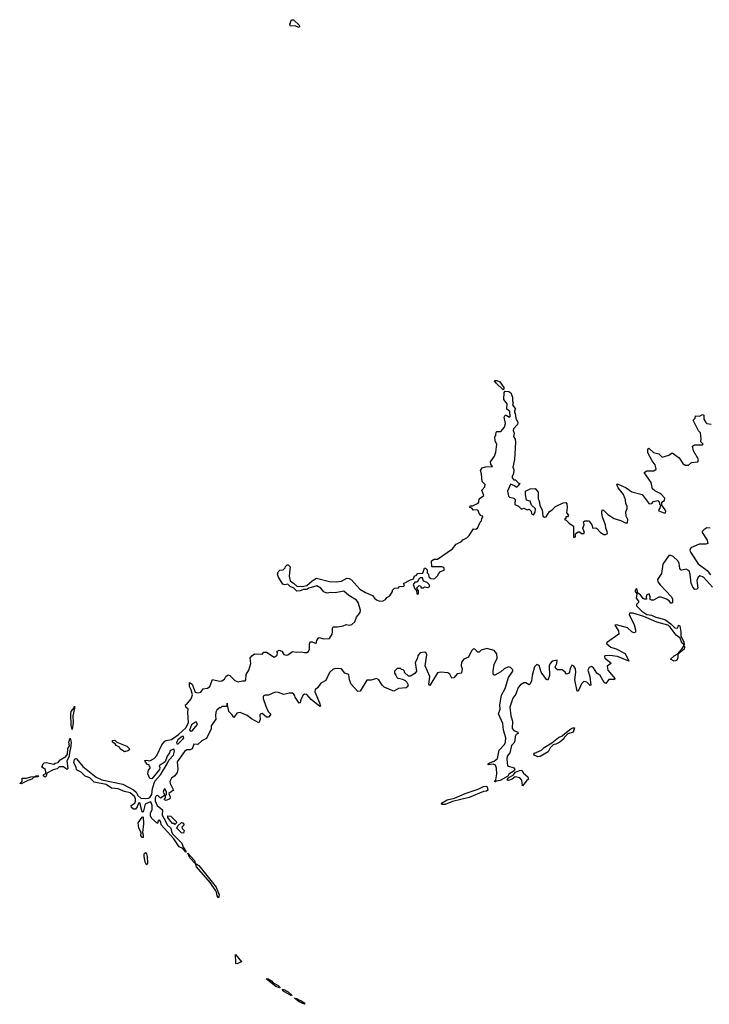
# Model space of a CAD drawing. Extents: x 2106670 to 2323771, y 35271 to 224896.
# Tile 298 of 419: x 2229002 to 2235327, y 157031 to 166056. Entities that reach past the tile are written whole.
import ezdxf

# ---------------------------------------------------------------- set-up
doc = ezdxf.new("R2010")
doc.units = 0

msp = doc.modelspace()

# ---------------------------------------------------------------- linework, layer by layer
at = {"layer": '0CON20XD'}
for points in [[(2231565, 165983.3), (2231525, 165998.6), (2231485, 165996.2), (2231481.4, 166015), (2231495, 166056.2), (2231515, 166053.6), (2231565, 166005.7), (2231569.2, 165995), (2231565, 165983.3)], [(2233435, 162662.5), (2233371.2, 162725), (2233357.5, 162745), (2233360, 162750), (2233379.3, 162749.3), (2233406.4, 162736.4), (2233443.3, 162685), (2233441.7, 162668.3), (2233435, 162662.5)], [(2230395.8, 159104.2), (2230380, 159075), (2230381.2, 159055), (2230412.5, 158995), (2230370, 158965), (2230381.7, 158931.7), (2230380, 158915), (2230345, 158900), (2230330, 158905), (2230330, 158915), (2230340, 158925), (2230340, 158945), (2230350, 158955), (2230350, 158975), (2230335, 159010), (2230323.3, 158996.7), (2230317.5, 158975), (2230330, 158955), (2230328.3, 158941.7), (2230295, 158920), (2230270, 158945), (2230255, 158943.3), (2230245.7, 158924.3), (2230245.5, 158895), (2230262, 158852), (2230313.6, 158813.6), (2230310, 158765), (2230340.9, 158710.9), (2230353.5, 158675), (2230388.6, 158645), (2230393.7, 158613.7), (2230403.9, 158593.9), (2230488.8, 158508.8), (2230500.4, 158470.4), (2230530, 158430), (2230525, 158426.7), (2230498, 158458), (2230464.7, 158474.7), (2230416.9, 158546.9), (2230300, 158675), (2230295.7, 158705), (2230285, 158718.8), (2230272.5, 158715), (2230265, 158690), (2230213.6, 158733.6), (2230202.5, 158755), (2230202.5, 158785), (2230217.5, 158815), (2230218.8, 158855), (2230205, 158885.8), (2230187.5, 158882.5), (2230153.3, 158866.7), (2230135, 158792.5), (2230124.2, 158795), (2230105, 158878.6), (2230090.8, 158875), (2230080, 158840), (2230065, 158818.8), (2230045, 158821.4), (2230029.2, 158835), (2230026, 158855), (2230057.1, 158875), (2230065.5, 158894.5), (2230065.5, 158915), (2230054, 158935), (2230015, 158970), (2229962.2, 158982.2), (2229905.4, 159005.4), (2229845, 159011.9), (2229795, 159047.5), (2229685, 159067.5), (2229645.7, 159105.7), (2229602.8, 159122.8), (2229565, 159158.5), (2229525, 159180), (2229521.1, 159205), (2229498.6, 159245), (2229505, 159274.4), (2229515, 159283.6), (2229525, 159280.5), (2229581.3, 159211.3), (2229703.9, 159113.9), (2229755, 159089.6), (2229948.5, 159048.5), (2230047.6, 158997.6), (2230070, 158975), (2230084.6, 158944.6), (2230115, 158920), (2230155, 158916.2), (2230185, 158920.9), (2230195, 158928.2), (2230214.7, 158955), (2230221.5, 159008.5), (2230242.5, 159077.5), (2230293.1, 159135), (2230356, 159235), (2230370.8, 159269.2), (2230414.2, 159315), (2230422.9, 159352.9), (2230415, 159370), (2230382.5, 159357.5), (2230375.8, 159335), (2230354.4, 159305.6), (2230336.1, 159253.9), (2230281.7, 159218.3), (2230287, 159203), (2230283.8, 159185), (2230215, 159098.8), (2230195, 159102.5), (2230177.5, 159145), (2230183, 159177), (2230200, 159195), (2230200, 159205), (2230190, 159215), (2230190, 159225), (2230175, 159230), (2230155, 159250), (2230150, 159265), (2230165, 159270), (2230195, 159262.5), (2230236.4, 159283.6), (2230259.2, 159310.8), (2230305, 159410), (2230335, 159443.3), (2230345, 159450), (2230395, 159457.5), (2230460, 159505), (2230526.7, 159565), (2230549.3, 159610.7), (2230543.3, 159705), (2230547.5, 159735), (2230527.5, 159755), (2230522.5, 159775), (2230536.4, 159783.6), (2230575, 159832.5), (2230587.3, 159867.3), (2230574.5, 159915), (2230558.5, 159945), (2230560, 159980), (2230585, 159964.2), (2230611.9, 159891.9), (2230635, 159885.8), (2230665, 159893.8), (2230685, 159922), (2230725, 159930), (2230745, 159943.8), (2230771.7, 160008.3), (2230833.9, 159993.9), (2230855, 159996.2), (2230879.5, 160010.5), (2230893.3, 160035), (2230915, 160050), (2230930, 160045), (2230975, 160000), (2231005, 159986.7), (2231045, 159996.7), (2231070, 159995), (2231077.5, 160005), (2231080, 160055), (2231103.8, 160095), (2231122.5, 160155), (2231117.5, 160205), (2231130, 160225), (2231155, 160243.3), (2231225, 160240), (2231242.5, 160257.5), (2231265, 160257.5), (2231335, 160213.3), (2231365, 160230), (2231367.5, 160255), (2231360, 160265), (2231383.3, 160276.7), (2231405, 160267.5), (2231425, 160236.7), (2231445, 160231.2), (2231462.5, 160235), (2231504.1, 160265.9), (2231538.3, 160258.3), (2231585, 160262), (2231615, 160256), (2231635, 160256.2), (2231652.5, 160265), (2231660, 160285), (2231660, 160335), (2231666.2, 160353.8), (2231685, 160353.8), (2231721.7, 160338.3), (2231726.7, 160365), (2231745, 160392.5), (2231791.7, 160381.7), (2231842.5, 160385), (2231866.7, 160425), (2231872.5, 160445), (2231870, 160475), (2231877.5, 160492.5), (2231918.3, 160491.7), (2231969.3, 160500.7), (2231995, 160512.5), (2232025, 160506.7), (2232047, 160513), (2232075, 160537.5), (2232090, 160580), (2232125, 160623.3), (2232128.8, 160645), (2232105.8, 160715), (2232091.2, 160735), (2232019.5, 160779.5), (2231975, 160816.7), (2231895, 160803.3), (2231855, 160806.7), (2231820.7, 160800.7), (2231792, 160812), (2231765, 160846.7), (2231726, 160866), (2231653.8, 160846.2), (2231635, 160832.5), (2231605, 160833.8), (2231575, 160820), (2231545, 160817.5), (2231516.7, 160846.7), (2231481.7, 160861.7), (2231461.7, 160881.7), (2231435, 160876.7), (2231415, 160881.2), (2231376.7, 160945), (2231367.5, 160975), (2231373.3, 160995), (2231388.3, 161011.7), (2231420, 161015), (2231438.3, 161031.7), (2231440, 161045), (2231455, 161060), (2231465, 161060), (2231481.7, 161041.7), (2231477, 160987), (2231472.5, 160955), (2231481.7, 160911.7), (2231515, 160892.5), (2231543.3, 160863.3), (2231595, 160861.2), (2231635, 160870), (2231685, 160913.3), (2231723.9, 160936.1), (2231845, 160906), (2231905, 160903.8), (2231955, 160910), (2232001.7, 160938.3), (2232025, 160933.8), (2232045, 160923.3), (2232122.5, 160835), (2232172.5, 160805), (2232238.3, 160778.3), (2232255, 160752.5), (2232275, 160737.5), (2232305, 160727.5), (2232335, 160728.8), (2232358.3, 160741.7), (2232370, 160760), (2232396, 160774), (2232420, 160815), (2232421.7, 160828.3), (2232440, 160845), (2232475, 160850), (2232485, 160860), (2232525, 160862.5), (2232530, 160875), (2232521.7, 160888.3), (2232585, 160922.5), (2232615, 160930), (2232621.7, 160958.3), (2232638.3, 160961.7), (2232655, 160980), (2232698.3, 160981.7), (2232715, 161030), (2232725, 161030), (2232740, 161015), (2232740, 160985), (2232750, 160975), (2232755, 160950), (2232773, 160933), (2232795, 160930), (2232810, 160935), (2232838.3, 160961.7), (2232841.7, 160978.3), (2232861.7, 160998.3), (2232895, 161010), (2232896.7, 161025), (2232892.5, 161035), (2232875, 161042.5), (2232781.7, 161041.7), (2232780, 161095), (2232805, 161110), (2232835, 161110), (2232973, 161207), (2233005, 161247.5), (2233055, 161272.5), (2233065, 161287.5), (2233103, 161307), (2233123, 161327), (2233165, 161390), (2233185, 161387.5), (2233200, 161395), (2233225, 161450), (2233237, 161463), (2233240, 161485), (2233250, 161495), (2233250, 161505), (2233235, 161510), (2233215, 161530), (2233206.4, 161556.4), (2233195, 161562.5), (2233165, 161560), (2233148.3, 161578.3), (2233130, 161585), (2233135, 161600), (2233155, 161600), (2233205.8, 161624.2), (2233213.3, 161635), (2233216.2, 161663.8), (2233260, 161695), (2233240, 161745), (2233267.5, 161775), (2233272.5, 161795), (2233243.8, 161823.8), (2233237.5, 161895), (2233227.5, 161925), (2233245, 161947.5), (2233275, 161957.5), (2233338.3, 161961.7), (2233323, 161983), (2233320, 162005), (2233356.7, 162055), (2233369.3, 162090.7), (2233377.5, 162165), (2233363.6, 162193.6), (2233360, 162235), (2233367.5, 162245), (2233372.5, 162275), (2233378.3, 162281.7), (2233415, 162282.5), (2233447.7, 162322.3), (2233456.2, 162355), (2233446.2, 162413.8), (2233455, 162432.5), (2233465, 162432.5), (2233495, 162413.3), (2233501.7, 162418.3), (2233496.2, 162466.2), (2233470, 162485), (2233473.3, 162535), (2233443.8, 162575), (2233445, 162640), (2233455, 162650), (2233487, 162647), (2233507.5, 162635), (2233521.2, 162595), (2233521.2, 162561.2), (2233527.5, 162545), (2233522.5, 162525), (2233550, 162485), (2233540, 162475), (2233540, 162455), (2233547, 162447), (2233552.5, 162405), (2233571.2, 162365), (2233566.2, 162345), (2233530, 162305), (2233528.3, 162291.7), (2233536.7, 162265), (2233532.5, 162235), (2233545, 162210), (2233548.8, 162185), (2233540, 162025), (2233526, 161956), (2233533, 161933), (2233532.5, 161895), (2233518.3, 161871.7), (2233518.3, 161858.3), (2233535, 161840), (2233548.3, 161838.3), (2233575, 161810), (2233590, 161805), (2233570, 161785), (2233565, 161770), (2233555, 161770), (2233540, 161785), (2233505, 161800), (2233477.5, 161735), (2233485, 161690), (2233495, 161680), (2233535, 161670), (2233550, 161655), (2233542.5, 161635), (2233543.6, 161613.6), (2233578.3, 161598.3), (2233605, 161570), (2233625, 161577.5), (2233655, 161563.3), (2233675, 161570), (2233692.5, 161552.5), (2233697.5, 161527.5), (2233715, 161517.5), (2233729.3, 161540.7), (2233731.7, 161571.7), (2233697, 161607), (2233683, 161643), (2233651.7, 161651.7), (2233640, 161705), (2233640, 161735), (2233683, 161757), (2233728.3, 161758.3), (2233757.5, 161725), (2233757.5, 161665), (2233766.7, 161645), (2233773, 161603), (2233792.5, 161565), (2233800, 161505), (2233815, 161497.5), (2233829.3, 161500.7), (2233860.8, 161549.2), (2233885, 161562.5), (2233917.5, 161595), (2233985, 161628.8), (2234009.5, 161629.5), (2234019.3, 161619.3), (2234022.5, 161585), (2234017, 161537), (2234036.7, 161515), (2234025, 161500), (2234011.7, 161498.3), (2234010, 161485), (2234000, 161475), (2234015, 161470), (2234040.5, 161440.5), (2234080, 161415), (2234080, 161315), (2234085, 161310), (2234100, 161315), (2234100, 161345), (2234125, 161362.5), (2234135, 161362.5), (2234155, 161347.5), (2234175, 161347.5), (2234182.5, 161355), (2234175, 161372.5)], [(2234175, 161372.5), (2234167.5, 161395), (2234180, 161425), (2234172.5, 161455), (2234185, 161462.5), (2234215, 161462.5), (2234225, 161460), (2234250, 161425), (2234260, 161395), (2234285, 161397.5), (2234295, 161392.5), (2234330, 161355), (2234358.3, 161338.3), (2234375, 161337.5), (2234392.5, 161347.5), (2234391.2, 161365), (2234377.5, 161395), (2234375, 161427.5), (2234346, 161495), (2234340, 161535), (2234345, 161562.5), (2234355, 161560), (2234395, 161520), (2234454.4, 161484.4), (2234522.5, 161462.5), (2234555, 161444), (2234576.7, 161445), (2234578.8, 161475), (2234563.3, 161505), (2234560, 161545), (2234572.5, 161575), (2234572.5, 161595), (2234560.7, 161620.7), (2234556.7, 161655), (2234540, 161705), (2234491.2, 161765), (2234477.5, 161795), (2234485, 161802.5), (2234565, 161763.8), (2234615, 161728.8), (2234710, 161705), (2234775, 161620), (2234798.8, 161621.2), (2234815, 161640), (2234855, 161650), (2234868.3, 161638.3), (2234870, 161615), (2234880, 161605), (2234871.7, 161578.3), (2234860, 161565), (2234862.5, 161555), (2234910, 161535), (2234925, 161537.5), (2234927.5, 161547.5), (2234923.3, 161565), (2234890, 161605), (2234890, 161635), (2234915, 161650), (2234919.3, 161669.3), (2234886.4, 161706.4), (2234870, 161715), (2234826.4, 161736.4), (2234806.4, 161756.4), (2234792.5, 161815), (2234730, 161905), (2234755, 161920), (2234819.3, 161920.7), (2234840, 161935), (2234831.2, 161975), (2234801.7, 162011.7), (2234763.8, 162085), (2234763.3, 162116.7), (2234772.5, 162127.5), (2234815, 162090), (2234865, 162076.7), (2234895, 162046.7), (2234955, 162063.8), (2234985, 162087.5), (2235049.3, 162039.3), (2235085, 161987.5), (2235105, 161972.5), (2235137, 161973), (2235163, 161997), (2235220, 162005), (2235226.7, 162025), (2235182.5, 162105), (2235173, 162147), (2235190.7, 162159.3), (2235265, 162160), (2235270, 162165), (2235248.3, 162188.3), (2235252.5, 162215), (2235245, 162270), (2235228.8, 162288.8), (2235180, 162385), (2235197, 162403), (2235200, 162425), (2235236.4, 162423.6), (2235265, 162437.5), (2235275, 162430), (2235277.5, 162395), (2235294.3, 162364.3), (2235305, 162356.2), (2235345, 162348.8)], [(2235335, 161394.5), (2235305, 161398.8), (2235275, 161380.8), (2235261.4, 161365), (2235260.6, 161355), (2235306.7, 161285), (2235312, 161255), (2235295, 161248.9), (2235235, 161249.2), (2235156, 161215), (2235147.8, 161195), (2235154.5, 161175), (2235225, 161068.6), (2235307.7, 161007.7), (2235337.6, 160967.6)], [(2235355, 160853.3), (2235274, 160945), (2235240.5, 160959.5), (2235225, 160946.7), (2235213.3, 160915), (2235220, 160845), (2235213.6, 160836.4), (2235195, 160832.5), (2235176.2, 160855), (2235161.7, 160891.7), (2235152.2, 160975), (2235140.8, 161005), (2235115, 161020.8), (2235075, 161011.2), (2235065, 161013.3), (2235056, 161025), (2235049.4, 161075), (2235037.8, 161095), (2234995, 161135.4), (2234975, 161146.2), (2234955, 161145.6), (2234900.6, 161065), (2234888.9, 160981.1), (2234852.2, 160925), (2234854.4, 160905), (2234875, 160876), (2234979.2, 160765), (2234988, 160745), (2234990, 160715), (2234985, 160707.5), (2234975, 160707.5), (2234958.6, 160728.6), (2234933.3, 160745), (2234885, 160763.8), (2234865, 160764), (2234815, 160736), (2234795, 160736.7), (2234783, 160743), (2234785.8, 160765), (2234775, 160792.5), (2234753.8, 160785), (2234746.7, 160765), (2234750, 160745), (2234733.6, 160743.6), (2234720.7, 160750.7), (2234695.7, 160785.7), (2234670, 160800), (2234665, 160833.3), (2234655, 160838), (2234646.2, 160825), (2234646.2, 160815), (2234663.3, 160793.3), (2234656.7, 160755), (2234677.5, 160725), (2234676.7, 160715), (2234658.6, 160695), (2234660, 160685), (2234708.2, 160635), (2234753.3, 160603.3), (2234797.1, 160597.1), (2234835, 160579.1), (2234918.2, 160558.2), (2234975, 160520), (2235015, 160478.2), (2235037.2, 160482.8), (2235045, 160507.5), (2235055, 160500), (2235066.7, 160445), (2235064.4, 160404.4), (2235093.1, 160355), (2235095, 160327.5), (2235074.4, 160345), (2235057.9, 160387.9), (2235023.3, 160413.3), (2234968.8, 160488.8), (2234947.5, 160507.5), (2234845, 160535.4), (2234725, 160587.1), (2234625, 160615.6), (2234595, 160615.7), (2234592.9, 160605), (2234638, 160508), (2234649.2, 160465), (2234648.8, 160441.2), (2234635, 160436.7), (2234615, 160446.2), (2234575, 160482.2), (2234475, 160510), (2234460, 160505), (2234494.2, 160455), (2234495.8, 160425), (2234382.5, 160345), (2234386, 160335), (2234425, 160304.5), (2234471.2, 160288.8), (2234555.5, 160245.5), (2234590, 160175), (2234485, 160220), (2234415, 160228.2), (2234368.8, 160225), (2234364.2, 160215), (2234370, 160205), (2234420, 160165), (2234423.8, 160155), (2234390.2, 160129.8), (2234394.6, 160095), (2234462.5, 160015), (2234453, 160007), (2234405, 160007.1), (2234377.3, 159972.7), (2234361.3, 159981.3), (2234325, 160046.2), (2234295.6, 160065.6), (2234265, 160115.8), (2234245, 160128.5), (2234225, 160117.8), (2234213.6, 160095), (2234232.2, 160035), (2234240, 159955), (2234235, 159952.5), (2234203.3, 159985), (2234175, 159990.8), (2234155, 159968.8), (2234125, 159902.5), (2234115, 159900), (2234092.9, 160005), (2234102.2, 160075), (2234100, 160105), (2234085, 160130.8), (2234065, 160140), (2234049.3, 160109.3), (2234040, 160065), (2234017.5, 160057.5), (2234005, 160076.7), (2233976.8, 160096.8), (2233935, 160096.2), (2233919.5, 160109.5), (2233914.1, 160125.9), (2233928.8, 160155), (2233930, 160185), (2233885, 160176), (2233866, 160155), (2233858.6, 160135), (2233860, 160045), (2233845, 160002.5), (2233835, 160007.5), (2233785.8, 160075), (2233765.7, 160135.7), (2233745, 160145.7), (2233722.7, 160125), (2233701.1, 160045), (2233696.9, 159995), (2233685, 159970), (2233675, 159960), (2233645, 159977.1), (2233625, 159977.1), (2233595, 159958.9), (2233573.7, 159936.4), (2233552.2, 159875), (2233525, 159836.7), (2233498.2, 159755), (2233506.9, 159675), (2233522.2, 159625), (2233519.7, 159559.7), (2233535, 159540), (2233570, 159525), (2233572.5, 159515), (2233555, 159503.3), (2233545, 159487.5), (2233541.9, 159445), (2233532.9, 159425), (2233512.5, 159405), (2233498.2, 159335), (2233472.9, 159305), (2233470.3, 159279.7), (2233476.2, 159216.2), (2233535, 159200), (2233544.2, 159185), (2233538.1, 159171.9), (2233488.8, 159141.2), (2233477.7, 159122.3), (2233407.5, 159082.5), (2233372.5, 159077.5), (2233365, 159071.2), (2233353.6, 159073.6), (2233370, 159090), (2233376.7, 159145), (2233376.1, 159196.1), (2233365, 159222.5), (2233345, 159231.2), (2233300, 159225), (2233300, 159235), (2233310, 159245), (2233355, 159261.2), (2233383.8, 159285), (2233398.8, 159361.2), (2233447.1, 159412.9), (2233456.8, 159433.2), (2233461.4, 159475), (2233440.6, 159545), (2233434.3, 159605), (2233392.5, 159695), (2233408.1, 159735), (2233404.4, 159775), (2233422.2, 159865), (2233454.5, 159925), (2233484.7, 160025.3), (2233525.5, 160085), (2233525, 160096.2), (2233505, 160119.2), (2233485, 160124.2), (2233445, 160105.7), (2233415, 160079.2), (2233360.8, 160049.2), (2233355, 160046.7), (2233346, 160056), (2233344.4, 160084.4), (2233353.8, 160146.2), (2233380.6, 160205), (2233377.1, 160245), (2233355, 160274), (2233285, 160292.5), (2233233, 160277), (2233215, 160260), (2233205, 160260), (2233176.4, 160286.4), (2233165, 160290), (2233145, 160272.5), (2233117.9, 160212.1), (2233075, 160195.6), (2233055, 160168.8), (2233052.5, 160135), (2233060, 160105), (2233055, 160067.5), (2233015, 160060), (2232982.5, 160025), (2232965, 160020), (2232947.3, 160057.3), (2232929.2, 160069.2), (2232865, 160074.2), (2232835, 160068.8), (2232765, 159953.3), (2232753.8, 159965), (2232763.8, 160035), (2232721.2, 160135), (2232735.9, 160235.9), (2232727.5, 160255), (2232715, 160260), (2232675, 160253.3), (2232655, 160227.5), (2232650, 160205), (2232628, 160165), (2232640, 160085), (2232626.4, 160063.6), (2232585, 160037.5), (2232568.3, 160038.3), (2232531.7, 160071.7), (2232530, 160085), (2232518.3, 160098.3), (2232505, 160100), (2232495, 160110), (2232465, 160110), (2232440, 160085), (2232440, 160065), (2232451.7, 160048.3), (2232464.2, 160024.2), (2232511.7, 160011.7), (2232538.3, 159998.3), (2232553, 159983), (2232562.5, 159965), (2232562.5, 159945), (2232547, 159933), (2232475, 159926.2), (2232435, 159902.5), (2232425, 159903.3), (2232345, 159936.7), (2232325.9, 159955.9), (2232296.7, 160005), (2232275, 160017.5), (2232225, 160001.2), (2232185, 160003.3), (2232125, 159902.5), (2232105, 159897.5), (2232042.5, 159965), (2232026, 160006), (2232020, 160055), (2231985, 160066.7), (2231955, 160106.2), (2231895, 160109.2), (2231875, 160101.2), (2231845, 160073.8), (2231809.4, 160000.6), (2231763.8, 159975), (2231735.7, 159934.3), (2231713.3, 159913.3), (2231709.2, 159895), (2231753.3, 159795), (2231760, 159765), (2231755, 159760), (2231675, 159825.8), (2231635, 159870.8), (2231615, 159872.5), (2231601.2, 159865), (2231582, 159825), (2231575.9, 159794.1), (2231565, 159790), (2231527.5, 159845), (2231525, 159857.5), (2231516, 159875), (2231503, 159883), (2231475, 159884.4), (2231425, 159871.1), (2231375, 159887.8), (2231345, 159891.1), (2231285.5, 159864.5), (2231255, 159864), (2231235, 159856.2), (2231234.3, 159835), (2231260, 159765), (2231281.2, 159715), (2231301.2, 159695), (2231303.3, 159685), (2231285, 159662.5), (2231267, 159663), (2231226, 159696), (2231212.5, 159695), (2231203.8, 159685), (2231209.3, 159640.7), (2231195, 159612.5), (2231128.8, 159648.8), (2231088.6, 159678.6), (2231025, 159706.2), (2230995, 159700), (2230965, 159660), (2230952.5, 159685), (2230920, 159715), (2230905, 159790), (2230898.3, 159761.7), (2230855, 159760), (2230845, 159750), (2230835, 159750), (2230811.2, 159728.8), (2230802.3, 159707.7), (2230796.7, 159675), (2230800, 159645), (2230760, 159585), (2230757.5, 159555), (2230715, 159467.5), (2230673.9, 159446.1), (2230635, 159413.3), (2230600, 159415), (2230585, 159373.3), (2230565, 159363.3), (2230535, 159363.3), (2230515, 159350), (2230448.1, 159255), (2230454, 159186), (2230446, 159155), (2230425, 159126.7), (2230395.8, 159104.2)], [(2232655, 160790), (2232660, 160795), (2232660, 160825), (2232640, 160845), (2232665, 160870), (2232678.3, 160868.3), (2232685, 160850), (2232705, 160850), (2232715, 160857.5), (2232745, 160852.5), (2232762.5, 160865), (2232758.3, 160878.3), (2232738.3, 160898.3), (2232705, 160910), (2232695, 160940), (2232675, 160940), (2232661.7, 160928.3), (2232648.3, 160901.7), (2232625, 160900), (2232610.7, 160879.3), (2232625, 160840), (2232640, 160825), (2232643.3, 160795), (2232655, 160790)], [(2235005, 160177.5), (2234970, 160195), (2235004.7, 160225.3), (2235030.7, 160239.3), (2235078.2, 160291.8), (2235095, 160320), (2235100, 160305), (2235095.5, 160285), (2235038.3, 160241.7), (2235038.6, 160205), (2235025, 160182), (2235005, 160177.5)], [(2229485, 159550), (2229474.6, 159585.4), (2229472.7, 159695), (2229475.7, 159715), (2229501.2, 159748.8), (2229505, 159762.5), (2229506.7, 159745), (2229489.4, 159675), (2229492.2, 159615), (2229485, 159550)], [(2230575, 159536), (2230585, 159539.2), (2230633.1, 159595), (2230625, 159616.7), (2230615, 159617.5), (2230578, 159592), (2230558.8, 159545), (2230575, 159536)], [(2233755, 159300), (2233720, 159315), (2233716.7, 159325), (2233725, 159333.3), (2233787.8, 159362.2), (2233811.2, 159385), (2233882.5, 159427.5), (2233945, 159475.6), (2233978.8, 159491.2), (2234001.2, 159515), (2234056.7, 159555), (2234075, 159565.8), (2234090, 159565), (2234076.7, 159525), (2234030.7, 159509.3), (2234000, 159480), (2233992.5, 159465), (2233956.7, 159435), (2233920, 159415), (2233895, 159410), (2233866.7, 159383.3), (2233848, 159345), (2233775, 159302.5), (2233755, 159300)], [(2230455, 159418.8), (2230501.2, 159465), (2230508.8, 159475), (2230506, 159486), (2230493.9, 159486.1), (2230454.3, 159455.7), (2230442, 159432), (2230445, 159420), (2230455, 159418.8)], [(2229235, 159114.5), (2229217.5, 159125), (2229223.8, 159136.2), (2229242.5, 159147.5), (2229243.3, 159155), (2229240, 159185), (2229206.7, 159205), (2229217.1, 159235), (2229226.7, 159245), (2229245, 159247.5), (2229315, 159232.5), (2229327.5, 159242.5), (2229355, 159248.8), (2229375, 159273.3), (2229426, 159304), (2229440, 159325), (2229444.4, 159375), (2229458.8, 159401.2), (2229451.8, 159435), (2229465, 159470), (2229475.3, 159435.3), (2229469.2, 159375), (2229457.9, 159342.1), (2229455, 159302.5), (2229436, 159264), (2229445, 159194), (2229435, 159182.9), (2229405, 159207.8), (2229365, 159207.1), (2229345, 159189.1), (2229308.7, 159181.3), (2229251.2, 159148.8), (2229245, 159123.3), (2229235, 159114.5)], [(2229965, 159346.7), (2229923.9, 159373.9), (2229916.7, 159386.7), (2229887.5, 159405), (2229879.3, 159419.3), (2229852.5, 159435), (2229855, 159450), (2229875, 159452.5), (2229893.3, 159433.3), (2229986.1, 159396.1), (2230007.5, 159375), (2230010, 159365), (2229995, 159353.8), (2229965, 159346.7)], [(2229015, 159053.1), (2229002.5, 159055), (2229024.3, 159075.7), (2229026.7, 159105), (2229066.1, 159103.9), (2229105, 159116.2), (2229141.7, 159118.3), (2229155, 159126.7), (2229177.5, 159125), (2229167.5, 159115), (2229128.3, 159111.7), (2229113.8, 159095), (2229076.4, 159083.6), (2229015, 159053.1)], [(2233615, 159032.5), (2233606.7, 159085), (2233587.7, 159107.7), (2233545, 159116.2), (2233520, 159095), (2233485, 159082), (2233472.5, 159085), (2233482.3, 159107.7), (2233527.3, 159132.7), (2233550.5, 159159.5), (2233585, 159175.8), (2233605, 159176.7), (2233621.4, 159151.4), (2233662.5, 159115), (2233670, 159095), (2233650.7, 159079.3), (2233615, 159032.5)], [(2232873, 158863), (2232870, 158875), (2232922.5, 158905), (2232990, 158920), (2233086.7, 158965), (2233206.9, 159003.1), (2233255, 159026.7), (2233281.7, 159031.7), (2233290, 159025), (2233296.7, 158995), (2233284.2, 158985.8), (2233255, 158980.8), (2233125, 158925.8), (2232970.7, 158889.3), (2232905, 158863.8), (2232873, 158863)], [(2230135, 158560), (2230125, 158560), (2230115, 158577.5), (2230117.5, 158605), (2230095.7, 158645), (2230090, 158695), (2230125, 158746.7), (2230135, 158750), (2230139.3, 158685), (2230128, 158605), (2230135.5, 158585), (2230135, 158560)], [(2230425, 158680), (2230418.3, 158688.3), (2230405, 158690), (2230375, 158722.5), (2230360, 158745), (2230361.7, 158758.3), (2230390, 158755), (2230438.3, 158708.3), (2230440, 158695), (2230425, 158680)], [(2230505, 158600), (2230485, 158602.5), (2230443.3, 158645), (2230451.7, 158668.3), (2230485, 158697.5), (2230500, 158695), (2230510, 158675), (2230490, 158655), (2230491.7, 158641.7), (2230510, 158625), (2230505, 158600)], [(2230170, 158310), (2230165, 158310), (2230152.5, 158335), (2230144.4, 158385), (2230145, 158410), (2230155, 158422.5), (2230165, 158411.2), (2230171.5, 158385), (2230173.3, 158325), (2230170, 158310)], [(2230615, 158320), (2230562.4, 158372.4), (2230543.3, 158416.7), (2230605, 158350.8), (2230615, 158320)], [(2230825, 158006.7), (2230812.7, 158025), (2230808.8, 158058.8), (2230801.5, 158071.5), (2230747.8, 158147.8), (2230625, 158292.5), (2230617.5, 158312.5), (2230622, 158318), (2230645.4, 158305), (2230805, 158104.2), (2230830.4, 158035), (2230825, 158006.7)], [(2230995, 157402.9), (2230985.9, 157405.9), (2230983.6, 157413.6), (2230981.7, 157488.3), (2231038, 157422), (2230995, 157402.9)], [(2231385, 157182), (2231352, 157195), (2231264.1, 157265.9), (2231280, 157265), (2231312, 157245), (2231327.3, 157227.3), (2231373.8, 157205), (2231392.5, 157185), (2231385, 157182)], [(2231495, 157110), (2231416.7, 157155), (2231411.7, 157168.3), (2231425, 157167.5), (2231463.3, 157145), (2231498.8, 157115), (2231495, 157110)], [(2231615, 157031.2), (2231566.7, 157055), (2231523.6, 157086.4), (2231545, 157085.4), (2231561.2, 157071.2), (2231580, 157065), (2231610, 157045), (2231618.8, 157035), (2231615, 157031.2)]]:
    msp.add_lwpolyline(points, dxfattribs=at)

doc.saveas('drawing.dxf')
